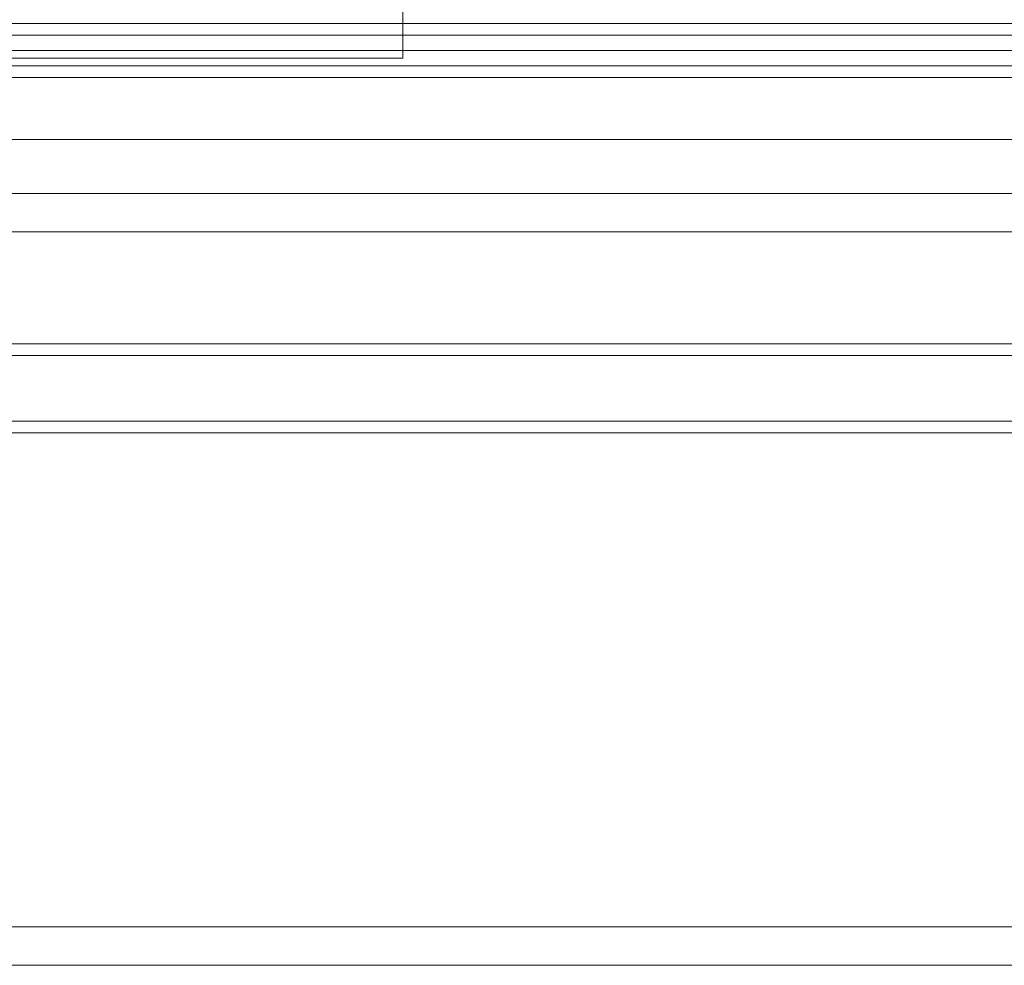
# Model space of a CAD drawing. Header units: millimetres. Extents: x -1970 to 61924, y -58230 to 6847.
# Tile 667 of 925: x 25031 to 25286, y 1050 to 1295. Entities that reach past the tile are written whole.
import ezdxf

# ---------------------------------------------------------------- set-up
doc = ezdxf.new("R2010")
doc.units = ezdxf.units.MM
for name, color, linetype, lineweight in [('COTAS_P', 1, 'Continuous', 0), ('lateral_briquetadora', 7, 'Continuous', 0), ('lateral_C05', 7, 'Continuous', 0)]:
    doc.layers.add(name, color=color, linetype=linetype, lineweight=lineweight)
doc.dimstyles.new('R19_100', dxfattribs={"dimtxt": 250, "dimasz": 150, "dimexe": 150, "dimexo": 80, "dimgap": 100, "dimtad": 1, "dimtih": 1, "dimtoh": 1, "dimdsep": 46, "dimcen": 0.09, "dimadec": 0, "dimazin": 0, "dimtfac": 1, "dimtdec": 4, "dimtofl": 0, "dimtmove": 0, "dimatfit": 3, "dimfxl": 1, "dimtolj": 1, "dimtzin": 0, "dimarcsym": 0})

# ---------------------------------------------------------------- blocks, each defined once
blk = doc.blocks.new('DIM_R26_7')
at = {"layer": 'COTAS_P'}
for p, q in [((24250.07, 2141), (24400.07, 2186)), ((26750.07, 2141), (26600.07, 2186)), ((24250.07, 1241), (24250.07, 2141)), ((24250.07, 2141), (26750.07, 2141)), ((24250.07, 2141), (24400.07, 2096)), ((26750.07, 2141), (26600.07, 2096)), ((26750.07, 1241), (26750.07, 2141))]:
    blk.add_line(p, q, dxfattribs=at)
blk.add_text('2500 P', height=250, dxfattribs=at).set_placement((25500.07, 2241))

msp = doc.modelspace()

# ---------------------------------------------------------------- linework, layer by layer
at = {"layer": 'lateral_briquetadora'}
for p, q in [((25130.067, 1285), (25130.067, 1315)), ((24570.067, 1285), (25130.067, 1285)), ((23750.067, 1264), (25950.067, 1264)), ((24150.067, 1264), (25950.067, 1264)), ((23750.067, 1250), (25950.067, 1250)), ((23900.067, 1250), (25800.067, 1250)), ((24150.067, 1250), (25800.067, 1250)), ((23750.067, 1240), (25950.067, 1240)), ((23900.067, 1240), (25800.067, 1240)), ((23750.067, 1060), (25950.067, 1060)), ((23900.067, 1060), (25800.067, 1060)), ((23900.067, 1050), (25800.067, 1050))]:
    msp.add_line(p, q, dxfattribs=at)
at = {"layer": 'lateral_C05'}
for p, q in [((24250.067, 1294), (26750.067, 1294)), ((24310.067, 1294), (26690.067, 1294)), ((25197.196, 1294), (25197.206, 1294)), ((25197.206, 1294), (25197.223, 1294)), ((25197.223, 1294), (25197.247, 1294)), ((25197.247, 1294), (25197.278, 1294)), ((25197.278, 1294), (25197.315, 1294)), ((25197.315, 1294), (25197.358, 1294)), ((25197.358, 1294), (25197.408, 1294)), ((25197.408, 1294), (25197.465, 1294)), ((25197.465, 1294), (25197.527, 1294)), ((25197.527, 1294), (25197.596, 1294)), ((25197.596, 1294), (25197.67, 1294)), ((25197.67, 1294), (25197.75, 1294)), ((25197.75, 1294), (25197.836, 1294)), ((25197.836, 1294), (25197.927, 1294)), ((25197.927, 1294), (25198.022, 1294)), ((25198.022, 1294), (25198.123, 1294)), ((25198.123, 1294), (25198.228, 1294)), ((25198.228, 1294), (25198.337, 1294)), ((25198.337, 1294), (25198.45, 1294)), ((25198.45, 1294), (25198.567, 1294)), ((25198.567, 1294), (25198.688, 1294)), ((25198.688, 1294), (25198.811, 1294)), ((25198.811, 1294), (25198.938, 1294)), ((25198.938, 1294), (25199.067, 1294)), ((25199.067, 1294), (25199.198, 1294)), ((25199.198, 1294), (25199.331, 1294)), ((25199.331, 1294), (25199.465, 1294)), ((25199.465, 1294), (25199.601, 1294)), ((25199.601, 1294), (25199.737, 1294)), ((25199.737, 1294), (25199.874, 1294)), ((25199.874, 1294), (25200.011, 1294)), ((25200.011, 1294), (25200.148, 1294)), ((25200.148, 1294), (25200.284, 1294)), ((25200.284, 1294), (25200.42, 1294)), ((25200.42, 1294), (25200.554, 1294)), ((25200.554, 1294), (25200.687, 1294)), ((25200.687, 1294), (25200.818, 1294)), ((25200.818, 1294), (25200.947, 1294)), ((25200.947, 1294), (25201.074, 1294)), ((25201.074, 1294), (25201.197, 1294)), ((25201.197, 1294), (25201.317, 1294)), ((25201.317, 1294), (25201.434, 1294)), ((25201.434, 1294), (25201.548, 1294)), ((25201.548, 1294), (25201.657, 1294)), ((25201.657, 1294), (25201.762, 1294)), ((25201.762, 1294), (25201.863, 1294)), ((25201.863, 1294), (25201.958, 1294)), ((25201.958, 1294), (25202.049, 1294)), ((25202.049, 1294), (25202.135, 1294)), ((25202.135, 1294), (25202.215, 1294)), ((25202.215, 1294), (25202.289, 1294)), ((25202.289, 1294), (25202.358, 1294)), ((25202.358, 1294), (25202.42, 1294)), ((25202.42, 1294), (25202.477, 1294)), ((25202.477, 1294), (25202.527, 1294)), ((25202.527, 1294), (25202.57, 1294)), ((25202.57, 1294), (25202.607, 1294)), ((25202.607, 1294), (25202.638, 1294)), ((25202.638, 1294), (25202.662, 1294)), ((25202.662, 1294), (25202.679, 1294)), ((25202.679, 1294), (25202.689, 1294)), ((24250.067, 1291), (26750.067, 1291)), ((24310.067, 1291), (26690.067, 1291)), ((24900.317, 1291), (25499.567, 1291)), ((25196.946, 1291), (25196.957, 1291)), ((25196.957, 1291), (25196.976, 1291)), ((25196.976, 1291), (25197.002, 1291)), ((25197.002, 1291), (25197.035, 1291)), ((25197.035, 1291), (25197.076, 1291)), ((25197.076, 1291), (25197.123, 1291)), ((25197.123, 1291), (25197.178, 1291)), ((25197.178, 1291), (25197.24, 1291)), ((25197.196, 1291), (25197.206, 1291)), ((25197.206, 1291), (25197.223, 1291)), ((25197.223, 1291), (25197.247, 1291)), ((25197.24, 1291), (25197.308, 1291)), ((25197.247, 1291), (25197.278, 1291)), ((25197.278, 1291), (25197.315, 1291)), ((25197.308, 1291), (25197.383, 1291)), ((25197.315, 1291), (25197.358, 1291)), ((25197.358, 1291), (25197.408, 1291)), ((25197.383, 1291), (25197.464, 1291)), ((25197.408, 1291), (25197.465, 1291)), ((25197.464, 1291), (25197.551, 1291)), ((25197.465, 1291), (25197.527, 1291)), ((25197.527, 1291), (25197.596, 1291)), ((25197.551, 1291), (25197.644, 1291)), ((25197.596, 1291), (25197.67, 1291)), ((25197.644, 1291), (25197.743, 1291)), ((25197.67, 1291), (25197.75, 1291)), ((25197.743, 1291), (25197.848, 1291)), ((25197.75, 1291), (25197.836, 1291)), ((25197.836, 1291), (25197.927, 1291)), ((25197.848, 1291), (25197.957, 1291)), ((25197.927, 1291), (25198.022, 1291)), ((25197.957, 1291), (25198.072, 1291)), ((25198.022, 1291), (25198.123, 1291)), ((25198.072, 1291), (25198.191, 1291)), ((25198.123, 1291), (25198.228, 1291)), ((25198.191, 1291), (25198.315, 1291)), ((25198.228, 1291), (25198.337, 1291)), ((25198.315, 1291), (25198.442, 1291)), ((25198.337, 1291), (25198.45, 1291)), ((25198.442, 1291), (25198.574, 1291)), ((25198.45, 1291), (25198.567, 1291)), ((25198.567, 1291), (25198.688, 1291)), ((25198.574, 1291), (25198.709, 1291)), ((25198.688, 1291), (25198.811, 1291)), ((25198.709, 1291), (25198.846, 1291)), ((25198.811, 1291), (25198.938, 1291)), ((25198.846, 1291), (25198.987, 1291)), ((25198.938, 1291), (25199.067, 1291)), ((25198.987, 1291), (25199.13, 1291)), ((25199.067, 1291), (25199.198, 1291)), ((25199.13, 1291), (25199.275, 1291)), ((25199.198, 1291), (25199.331, 1291)), ((25199.275, 1291), (25199.422, 1291)), ((25199.331, 1291), (25199.465, 1291)), ((25199.422, 1291), (25199.569, 1291)), ((25199.465, 1291), (25199.601, 1291)), ((25199.569, 1291), (25199.718, 1291)), ((25199.601, 1291), (25199.737, 1291)), ((25199.718, 1291), (25199.868, 1291)), ((25199.737, 1291), (25199.874, 1291)), ((25199.868, 1291), (25200.017, 1291)), ((25199.874, 1291), (25200.011, 1291)), ((25200.011, 1291), (25200.148, 1291)), ((25200.017, 1291), (25200.167, 1291)), ((25200.148, 1291), (25200.284, 1291)), ((25200.167, 1291), (25200.316, 1291)), ((25200.284, 1291), (25200.42, 1291)), ((25200.316, 1291), (25200.463, 1291)), ((25200.42, 1291), (25200.554, 1291)), ((25200.463, 1291), (25200.61, 1291)), ((25200.554, 1291), (25200.687, 1291)), ((25200.61, 1291), (25200.755, 1291)), ((25200.687, 1291), (25200.818, 1291)), ((25200.755, 1291), (25200.898, 1291)), ((25200.818, 1291), (25200.947, 1291)), ((25200.898, 1291), (25201.039, 1291)), ((25200.947, 1291), (25201.074, 1291)), ((25201.039, 1291), (25201.176, 1291)), ((25201.074, 1291), (25201.197, 1291)), ((25201.176, 1291), (25201.311, 1291)), ((25201.197, 1291), (25201.317, 1291)), ((25201.311, 1291), (25201.442, 1291)), ((25201.317, 1291), (25201.434, 1291)), ((25201.434, 1291), (25201.548, 1291)), ((25201.442, 1291), (25201.57, 1291)), ((25201.548, 1291), (25201.657, 1291)), ((25201.57, 1291), (25201.694, 1291)), ((25201.657, 1291), (25201.762, 1291)), ((25201.694, 1291), (25201.813, 1291)), ((25201.762, 1291), (25201.863, 1291)), ((25201.813, 1291), (25201.928, 1291)), ((25201.863, 1291), (25201.958, 1291)), ((25201.928, 1291), (25202.037, 1291)), ((25201.958, 1291), (25202.049, 1291)), ((25202.037, 1291), (25202.142, 1291)), ((25202.049, 1291), (25202.135, 1291)), ((25202.135, 1291), (25202.215, 1291)), ((25202.142, 1291), (25202.241, 1291)), ((25202.215, 1291), (25202.289, 1291)), ((25202.241, 1291), (25202.334, 1291)), ((25202.289, 1291), (25202.358, 1291)), ((25202.334, 1291), (25202.421, 1291)), ((25202.358, 1291), (25202.42, 1291)), ((25202.42, 1291), (25202.477, 1291)), ((25202.421, 1291), (25202.502, 1291)), ((25202.477, 1291), (25202.527, 1291)), ((25202.502, 1291), (25202.577, 1291)), ((25202.527, 1291), (25202.57, 1291)), ((25202.57, 1291), (25202.607, 1291)), ((25202.577, 1291), (25202.645, 1291)), ((25202.607, 1291), (25202.638, 1291)), ((25202.638, 1291), (25202.662, 1291)), ((25202.645, 1291), (25202.707, 1291)), ((25202.662, 1291), (25202.679, 1291)), ((25202.679, 1291), (25202.689, 1291)), ((25202.707, 1291), (25202.762, 1291)), ((25202.762, 1291), (25202.809, 1291)), ((25202.809, 1291), (25202.85, 1291)), ((25202.85, 1291), (25202.883, 1291)), ((25202.883, 1291), (25202.909, 1291)), ((25202.909, 1291), (25202.928, 1291)), ((25202.928, 1291), (25202.939, 1291)), ((24300.067, 1287), (26700.067, 1287)), ((24900.317, 1287), (25499.567, 1287)), ((25196.946, 1287), (25196.957, 1287)), ((25196.957, 1287), (25196.976, 1287)), ((25196.976, 1287), (25197.002, 1287)), ((25197.002, 1287), (25197.035, 1287)), ((25197.035, 1287), (25197.076, 1287)), ((25197.076, 1287), (25197.123, 1287)), ((25197.123, 1287), (25197.178, 1287)), ((25197.178, 1287), (25197.24, 1287)), ((25197.196, 1287), (25197.206, 1287)), ((25197.206, 1287), (25197.223, 1287)), ((25197.223, 1287), (25197.247, 1287)), ((25197.24, 1287), (25197.308, 1287)), ((25197.247, 1287), (25197.278, 1287)), ((25197.278, 1287), (25197.315, 1287)), ((25197.308, 1287), (25197.383, 1287)), ((25197.315, 1287), (25197.358, 1287)), ((25197.358, 1287), (25197.408, 1287)), ((25197.383, 1287), (25197.464, 1287)), ((25197.408, 1287), (25197.465, 1287)), ((25197.464, 1287), (25197.551, 1287)), ((25197.465, 1287), (25197.527, 1287)), ((25197.527, 1287), (25197.596, 1287)), ((25197.551, 1287), (25197.644, 1287)), ((25197.596, 1287), (25197.67, 1287)), ((25197.644, 1287), (25197.743, 1287)), ((25197.67, 1287), (25197.75, 1287)), ((25197.743, 1287), (25197.848, 1287)), ((25197.75, 1287), (25197.836, 1287)), ((25197.836, 1287), (25197.927, 1287)), ((25197.848, 1287), (25197.957, 1287)), ((25197.927, 1287), (25198.022, 1287)), ((25197.957, 1287), (25198.072, 1287)), ((25198.022, 1287), (25198.123, 1287)), ((25198.072, 1287), (25198.191, 1287)), ((25198.123, 1287), (25198.228, 1287)), ((25198.191, 1287), (25198.315, 1287)), ((25198.228, 1287), (25198.337, 1287)), ((25198.315, 1287), (25198.442, 1287)), ((25198.337, 1287), (25198.45, 1287)), ((25198.442, 1287), (25198.574, 1287)), ((25198.45, 1287), (25198.567, 1287)), ((25198.567, 1287), (25198.688, 1287)), ((25198.574, 1287), (25198.709, 1287)), ((25198.688, 1287), (25198.811, 1287)), ((25198.709, 1287), (25198.846, 1287)), ((25198.811, 1287), (25198.938, 1287)), ((25198.846, 1287), (25198.987, 1287)), ((25198.938, 1287), (25199.067, 1287)), ((25198.987, 1287), (25199.13, 1287)), ((25199.067, 1287), (25199.198, 1287)), ((25199.13, 1287), (25199.275, 1287)), ((25199.198, 1287), (25199.331, 1287)), ((25199.275, 1287), (25199.422, 1287)), ((25199.331, 1287), (25199.465, 1287)), ((25199.422, 1287), (25199.569, 1287)), ((25199.465, 1287), (25199.601, 1287)), ((25199.569, 1287), (25199.718, 1287)), ((25199.601, 1287), (25199.737, 1287)), ((25199.718, 1287), (25199.868, 1287)), ((25199.737, 1287), (25199.874, 1287)), ((25199.868, 1287), (25200.017, 1287)), ((25199.874, 1287), (25200.011, 1287)), ((25200.011, 1287), (25200.148, 1287)), ((25200.017, 1287), (25200.167, 1287)), ((25200.148, 1287), (25200.284, 1287)), ((25200.167, 1287), (25200.316, 1287)), ((25200.284, 1287), (25200.42, 1287)), ((25200.316, 1287), (25200.463, 1287)), ((25200.42, 1287), (25200.554, 1287)), ((25200.463, 1287), (25200.61, 1287)), ((25200.554, 1287), (25200.687, 1287)), ((25200.61, 1287), (25200.755, 1287)), ((25200.687, 1287), (25200.818, 1287)), ((25200.755, 1287), (25200.898, 1287)), ((25200.818, 1287), (25200.947, 1287)), ((25200.898, 1287), (25201.039, 1287)), ((25200.947, 1287), (25201.074, 1287)), ((25201.039, 1287), (25201.176, 1287)), ((25201.074, 1287), (25201.197, 1287)), ((25201.176, 1287), (25201.311, 1287)), ((25201.197, 1287), (25201.317, 1287)), ((25201.311, 1287), (25201.442, 1287)), ((25201.317, 1287), (25201.434, 1287)), ((25201.434, 1287), (25201.548, 1287)), ((25201.442, 1287), (25201.57, 1287)), ((25201.548, 1287), (25201.657, 1287)), ((25201.57, 1287), (25201.694, 1287)), ((25201.657, 1287), (25201.762, 1287)), ((25201.694, 1287), (25201.813, 1287)), ((25201.762, 1287), (25201.863, 1287)), ((25201.813, 1287), (25201.928, 1287)), ((25201.863, 1287), (25201.958, 1287)), ((25201.928, 1287), (25202.037, 1287)), ((25201.958, 1287), (25202.049, 1287)), ((25202.037, 1287), (25202.142, 1287)), ((25202.049, 1287), (25202.135, 1287)), ((25202.135, 1287), (25202.215, 1287)), ((25202.142, 1287), (25202.241, 1287)), ((25202.215, 1287), (25202.289, 1287)), ((25202.241, 1287), (25202.334, 1287)), ((25202.289, 1287), (25202.358, 1287)), ((25202.334, 1287), (25202.421, 1287)), ((25202.358, 1287), (25202.42, 1287)), ((25202.42, 1287), (25202.477, 1287)), ((25202.421, 1287), (25202.502, 1287)), ((25202.477, 1287), (25202.527, 1287)), ((25202.502, 1287), (25202.577, 1287)), ((25202.527, 1287), (25202.57, 1287)), ((25202.57, 1287), (25202.607, 1287)), ((25202.577, 1287), (25202.645, 1287)), ((25202.607, 1287), (25202.638, 1287)), ((25202.638, 1287), (25202.662, 1287)), ((25202.645, 1287), (25202.707, 1287)), ((25202.662, 1287), (25202.679, 1287)), ((25202.679, 1287), (25202.689, 1287)), ((25202.707, 1287), (25202.762, 1287)), ((25202.762, 1287), (25202.809, 1287)), ((25202.809, 1287), (25202.85, 1287)), ((25202.85, 1287), (25202.883, 1287)), ((25202.883, 1287), (25202.909, 1287)), ((25202.909, 1287), (25202.928, 1287)), ((25202.928, 1287), (25202.939, 1287)), ((24300.067, 1283), (26700.067, 1283)), ((24310.067, 1283), (26690.067, 1283)), ((25197.196, 1283), (25197.206, 1283)), ((25197.206, 1283), (25197.223, 1283)), ((25197.223, 1283), (25197.247, 1283)), ((25197.247, 1283), (25197.278, 1283)), ((25197.278, 1283), (25197.315, 1283)), ((25197.315, 1283), (25197.358, 1283)), ((25197.358, 1283), (25197.408, 1283)), ((25197.408, 1283), (25197.465, 1283)), ((25197.465, 1283), (25197.527, 1283)), ((25197.527, 1283), (25197.596, 1283)), ((25197.596, 1283), (25197.67, 1283)), ((25197.67, 1283), (25197.75, 1283)), ((25197.75, 1283), (25197.836, 1283)), ((25197.836, 1283), (25197.927, 1283)), ((25197.927, 1283), (25198.022, 1283)), ((25198.022, 1283), (25198.123, 1283)), ((25198.123, 1283), (25198.228, 1283)), ((25198.228, 1283), (25198.337, 1283)), ((25198.337, 1283), (25198.45, 1283)), ((25198.45, 1283), (25198.567, 1283)), ((25198.567, 1283), (25198.688, 1283)), ((25198.688, 1283), (25198.811, 1283)), ((25198.811, 1283), (25198.938, 1283)), ((25198.938, 1283), (25199.067, 1283)), ((25199.067, 1283), (25199.198, 1283)), ((25199.198, 1283), (25199.331, 1283)), ((25199.331, 1283), (25199.465, 1283)), ((25199.465, 1283), (25199.601, 1283)), ((25199.601, 1283), (25199.737, 1283)), ((25199.737, 1283), (25199.874, 1283)), ((25199.874, 1283), (25200.011, 1283)), ((25200.011, 1283), (25200.148, 1283)), ((25200.148, 1283), (25200.284, 1283)), ((25200.284, 1283), (25200.42, 1283)), ((25200.42, 1283), (25200.554, 1283)), ((25200.554, 1283), (25200.687, 1283)), ((25200.687, 1283), (25200.818, 1283)), ((25200.818, 1283), (25200.947, 1283)), ((25200.947, 1283), (25201.074, 1283)), ((25201.074, 1283), (25201.197, 1283)), ((25201.197, 1283), (25201.317, 1283)), ((25201.317, 1283), (25201.434, 1283)), ((25201.434, 1283), (25201.548, 1283)), ((25201.548, 1283), (25201.657, 1283)), ((25201.657, 1283), (25201.762, 1283)), ((25201.762, 1283), (25201.863, 1283)), ((25201.863, 1283), (25201.958, 1283)), ((25201.958, 1283), (25202.049, 1283)), ((25202.049, 1283), (25202.135, 1283)), ((25202.135, 1283), (25202.215, 1283)), ((25202.215, 1283), (25202.289, 1283)), ((25202.289, 1283), (25202.358, 1283)), ((25202.358, 1283), (25202.42, 1283)), ((25202.42, 1283), (25202.477, 1283)), ((25202.477, 1283), (25202.527, 1283)), ((25202.527, 1283), (25202.57, 1283)), ((25202.57, 1283), (25202.607, 1283)), ((25202.607, 1283), (25202.638, 1283)), ((25202.638, 1283), (25202.662, 1283)), ((25202.662, 1283), (25202.679, 1283)), ((25202.679, 1283), (25202.689, 1283)), ((24310.067, 1280), (26690.067, 1280)), ((24310.067, 1211), (26690.067, 1211)), ((24310.067, 1208), (26690.067, 1208)), ((24250.067, 1191), (26750.067, 1191)), ((24250.067, 1188), (26750.067, 1188))]:
    msp.add_line(p, q, dxfattribs=at)

# ---------------------------------------------------------------- dimensions: what is measured, and where the dimension line sits
at = {"layer": 'COTAS_P'}
dim = msp.add_aligned_dim(p1=(24250.067, 1241), p2=(26750.067, 1241), distance=900, text='<> P', dimstyle='R19_100', dxfattribs=at)
dim.commit()
dim.dimension.update_dxf_attribs({"geometry": 'DIM_R26_7', "text_midpoint": (25500.067, 2141)})

doc.saveas('drawing.dxf')
